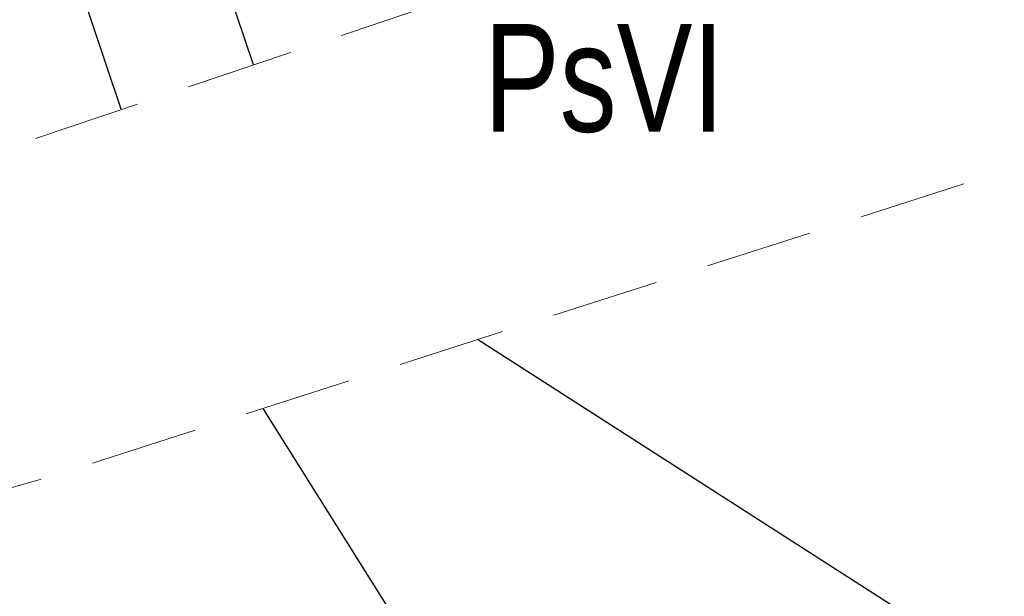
# Model space of a CAD drawing. Header units: metres. Extents: x 7527663 to 7537587, y 5492976 to 5503267.
# Tile 384 of 656: x 7531988.64 to 7531997.79, y 5499156.96 to 5499162.31. Entities that reach past the tile are written whole.
import ezdxf
from ezdxf.enums import TextEntityAlignment as Align

# ---------------------------------------------------------------- set-up
doc = ezdxf.new("R2010")
doc.units = ezdxf.units.M
doc.linetypes.add('1.0_0.5', pattern=[1.5, 1, -0.5])
doc.styles.get("Standard").update_dxf_attribs({"font": 'Working1250', "width": 0.75})

msp = doc.modelspace()

# ---------------------------------------------------------------- linework, layer by layer
at = {"layer": '000 Inne (niezydentyfikowane)', "color": 7, "linetype": 'CONTINUOUS', "lineweight": 25, "flags": 128}
for points in [[(7531989.58, 5499161.48), (7531988.29, 5499165.31)], [(7531990.81, 5499161.89), (7531990.09, 5499164.02)], [(7531999.58, 5499155.05), (7531992.89, 5499159.34)], [(7531995.37, 5499151.58), (7531990.9, 5499158.7)]]:
    msp.add_lwpolyline(points, dxfattribs=at)
at = {"layer": 'skarpa nieumocniona', "color": 7, "linetype": '1.0_0.5', "lineweight": 18, "flags": 128}
for points in [[(7531975.69, 5499157.92), (7531988.55, 5499161.13), (7531997.69, 5499164.2), (7531994.14, 5499169.73), (7531988.42, 5499165.45), (7531984.26, 5499161.09), (7531980.75, 5499160.55)], [(7531975.69, 5499157.92), (7531988.55, 5499161.13), (7531997.69, 5499164.2), (7531994.14, 5499169.73), (7531988.42, 5499165.45), (7531984.26, 5499161.09), (7531980.75, 5499160.55)], [(7531940.49, 5499092.33), (7531943.03, 5499106.12), (7531944.2, 5499110.41), (7531950.36, 5499126.71), (7531955.1, 5499141.42), (7531957.73, 5499143.46), (7531961.47, 5499143.28), (7531976.71, 5499144.24), (7531984.65, 5499144.85), (7531999.03, 5499153.88), (7532002, 5499160.14), (7532000.45, 5499161.76), (7531988.93, 5499158.07), (7531972.18, 5499153.31), (7531958.72, 5499151.92), (7531952.75, 5499144.26), (7531948.71, 5499135.11), (7531947.05, 5499127.4), (7531941.9, 5499106.13)], [(7531940.49, 5499092.33), (7531943.03, 5499106.12), (7531944.2, 5499110.41), (7531950.36, 5499126.71), (7531955.1, 5499141.42), (7531957.73, 5499143.46), (7531961.47, 5499143.28), (7531976.71, 5499144.24), (7531984.65, 5499144.85), (7531999.03, 5499153.88), (7532002, 5499160.14), (7532000.45, 5499161.76), (7531988.93, 5499158.07), (7531972.18, 5499153.31), (7531958.72, 5499151.92), (7531952.75, 5499144.26), (7531948.71, 5499135.11), (7531947.05, 5499127.4), (7531941.9, 5499106.13)]]:
    msp.add_lwpolyline(points, close=True, dxfattribs=at)

# ---------------------------------------------------------------- texts
at = {"layer": '209-oznaczenie konturu klasyfikacyjnego', "color": 7, "linetype": 'CONTINUOUS', "lineweight": 18, "width": 0.79}
msp.add_text('PsVI', height=1, dxfattribs=at).set_placement((7531992.95, 5499162.27), align=Align.TOP_LEFT)

doc.saveas('drawing.dxf')
